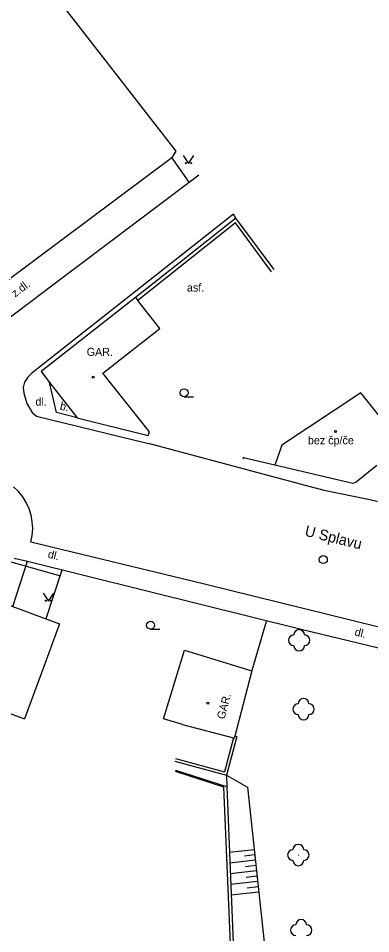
# Model space of a CAD drawing. Extents: x -584400 to -581602, y -1210894 to -1208793.
# Drawn here: x -583130.4 to -583097.4, y -1210317.6 to -1210231.8 of the extents above; entities that cross this region are included whole.
import ezdxf

# ---------------------------------------------------------------- set-up
doc = ezdxf.new("R2010")
doc.units = 0
for name, color, linetype in [('BUDOVY_MĚŘ', 7, 'Continuous'), ('MAP_ZN_BP', 7, 'Continuous'), ('NÁZVY_ULIC_TOK_SMĚR', 7, 'Continuous'), ('POMOC_POPIS', 7, 'Continuous'), ('ROZHRANÍ_PLOCH', 7, 'Continuous'), ('VÝŠKOPIS', 7, 'Continuous'), ('ZELEŇ', 7, 'Continuous'), ('ZN_BUDOV', 7, 'Continuous'), ('ZN_DOPLŇKOVÉ', 7, 'Continuous'), ('ZN_KULTUR', 7, 'Continuous'), ('Č_POPIS_EVID', 7, 'Continuous')]:
    doc.layers.add(name, color=color, linetype=linetype)

msp = doc.modelspace()

# ---------------------------------------------------------------- linework, layer by layer
at = {"layer": 'BUDOVY_MĚŘ'}
for points in [[(-583162.87, -1210232.07), (-583139.31, -1210213.9), (-583115.68, -1210244.28), (-583116.04, -1210244.89)], [(-583139.51, -1210262.39), (-583116.04, -1210244.89)], [(-583119.47, -1210258), (-583128.3, -1210264.92), (-583127.5, -1210265.94), (-583124.91, -1210269.25), (-583118.26, -1210270.92)], [(-583118.26, -1210270.92), (-583118.16, -1210270.56), (-583122.53, -1210265.07), (-583117.17, -1210260.91), (-583119.25, -1210258.28)], [(-583119.47, -1210258), (-583119.25, -1210258.28)], [(-583094.38, -1210271.88), (-583098.35, -1210266.91), (-583105.74, -1210271.83), (-583106.42, -1210273.7)], [(-583098.79, -1210275.29), (-583099.12, -1210275.42), (-583106.42, -1210273.7)], [(-583136.27, -1210295.1), (-583140.96, -1210293.37), (-583138.84, -1210287.62), (-583139.67, -1210287.33), (-583138.55, -1210284.14), (-583126.57, -1210288.56), (-583128.3, -1210293.25), (-583129.86, -1210297.47)], [(-583116.33, -1210295.82), (-583114.88, -1210291.03), (-583108.55, -1210292.95), (-583110.16, -1210299.07), (-583110.21, -1210299.27)], [(-583136.27, -1210295.1), (-583129.86, -1210297.47)], [(-583115.05, -1210298), (-583116.83, -1210297.46), (-583116.33, -1210295.82)], [(-583115.05, -1210298), (-583110.27, -1210299.25), (-583110.21, -1210299.27)]]:
    msp.add_lwpolyline(points, dxfattribs=at)
at = {"layer": 'MAP_ZN_BP'}
for radius in [0.375, 0.0005]:
    msp.add_circle((-583101.87, -1210282.541), radius, dxfattribs=at)
at = {"layer": 'ROZHRANÍ_PLOCH'}
for points in [[(-583114.44, -1210247.2), (-583116.04, -1210244.89)], [(-583137.61, -1210264.68), (-583127.2, -1210256.8), (-583114.44, -1210247.2)], [(-583114.44, -1210247.2), (-583113.54, -1210246.5)], [(-583110.28, -1210250.2), (-583129.16, -1210265.08), (-583129.55, -1210265.44), (-583129.85, -1210265.91), (-583129.98, -1210266.43), (-583129.92, -1210266.96), (-583129.62, -1210267.91), (-583129.13, -1210268.77), (-583128.73, -1210269.1), (-583118.24, -1210271.66)], [(-583124.91, -1210269.25), (-583126.85, -1210268.76), (-583127.5, -1210265.94)], [(-583049.02, -1210292.33), (-583053.31, -1210290.55), (-583057.63, -1210288.85), (-583061.98, -1210287.22), (-583066.36, -1210285.66), (-583070.76, -1210284.18), (-583075.19, -1210282.78), (-583079.64, -1210281.45), (-583084.12, -1210280.2), (-583088.61, -1210279.03), (-583093.12, -1210277.94), (-583097.66, -1210276.92), (-583101.78, -1210276.07), (-583118.24, -1210271.66)], [(-583113, -1210284.85), (-583129.26, -1210280.9), (-583129.13, -1210280.28), (-583129.08, -1210279.64), (-583129.12, -1210279.01), (-583129.23, -1210278.38), (-583129.42, -1210277.78), (-583129.69, -1210277.2), (-583130.02, -1210276.66), (-583130.42, -1210276.17), (-583130.88, -1210275.73)], [(-583130.95, -1210286.94), (-583129.58, -1210282.69)], [(-583129.58, -1210282.69), (-583113.11, -1210286.79)], [(-583091.99, -1210290.04), (-583113, -1210284.85)], [(-583113.11, -1210286.79), (-583103.94, -1210289.06), (-583090.63, -1210292.27), (-583089.64, -1210289.7), (-583089.32, -1210289.3), (-583088.94, -1210288.96), (-583088.52, -1210288.68), (-583088.06, -1210288.47), (-583087.57, -1210288.33), (-583087.06, -1210288.28), (-583086.55, -1210288.3), (-583086.03, -1210288.41), (-583086.02, -1210288.41), (-583082.57, -1210289.29), (-583079.13, -1210290.25), (-583075.72, -1210291.29), (-583072.33, -1210292.4), (-583068.97, -1210293.59), (-583065.63, -1210294.86), (-583061.68, -1210296.47), (-583061.24, -1210296.73), (-583060.85, -1210297.06), (-583060.44, -1210297.53)], [(-583110.94, -1210302.72), (-583110.92, -1210303.83)]]:
    msp.add_lwpolyline(points, dxfattribs=at)
at = {"layer": 'VÝŠKOPIS'}
for points in [[(-583110.94, -1210302.72), (-583108.98, -1210303.86), (-583107.42, -1210318.37), (-583105.94, -1210328.51), (-583104.66, -1210350.81), (-583104.81, -1210358.28)], [(-583110.67, -1210309.94), (-583108.35, -1210309.69)], [(-583110.63, -1210310.94), (-583108.25, -1210310.68)], [(-583109.24, -1210310.28), (-583108.3, -1210310.18)], [(-583109.16, -1210311.28), (-583108.19, -1210311.18)], [(-583110.59, -1210311.94), (-583108.14, -1210311.68)], [(-583109.08, -1210312.28), (-583108.09, -1210312.17)], [(-583110.55, -1210312.94), (-583108.03, -1210312.67)], [(-583109, -1210313.28), (-583107.98, -1210313.17)], [(-583110.5, -1210313.94), (-583107.93, -1210313.66)]]:
    msp.add_lwpolyline(points, dxfattribs=at)
at = {"layer": 'ZELEŇ'}
for centre in [(-583104.13, -1210290.1), (-583103.72, -1210296.55), (-583104.21, -1210310.22), (-583103.94, -1210317.25)]:
    msp.add_circle(centre, 0.0005, dxfattribs=at)
for centre, start, end in [((-583104.13, -1210289.6), 0, 179.99999), ((-583104.63, -1210290.1), 89.99999, 269.99999), ((-583103.63, -1210290.1), 270, 89.99999), ((-583104.13, -1210290.6), 179.99999, 359.99999), ((-583104.22, -1210296.55), 89.99999, 269.99999), ((-583103.72, -1210296.05), 0, 179.99999), ((-583103.22, -1210296.55), 270, 89.99999), ((-583103.72, -1210297.05), 179.99999, 359.99999), ((-583104.71, -1210310.22), 89.99999, 269.99999), ((-583104.21, -1210309.72), 0, 179.99999), ((-583103.71, -1210310.22), 270, 89.99999), ((-583104.21, -1210310.72), 179.99999, 359.99999), ((-583104.44, -1210317.25), 89.99999, 269.99999), ((-583103.94, -1210316.75), 0, 179.99999), ((-583103.44, -1210317.25), 270, 89.99999)]:
    msp.add_arc(centre, 0.5, start, end, dxfattribs=at)
at = {"layer": 'ZN_BUDOV'}
for centre in [(-583123.42, -1210265.45), (-583100.72, -1210270.54), (-583112.68, -1210296)]:
    msp.add_circle(centre, 0.0875, dxfattribs=at)
at = {"layer": 'ZN_DOPLŇKOVÉ'}
for points in [[(-583110.05, -1210250.55), (-583114.73, -1210254.28), (-583119.47, -1210258)], [(-583110.05, -1210250.55), (-583110.28, -1210250.2)], [(-583106.48, -1210255.38), (-583110.05, -1210250.55)], [(-583106.71, -1210255.59), (-583110.1, -1210251), (-583119.25, -1210258.28)], [(-583109.36, -1210273.11), (-583109.31, -1210272.93)], [(-583106.42, -1210273.7), (-583109.33, -1210273)], [(-583096.85, -1210273.74), (-583098.79, -1210275.29)], [(-583143.1, -1210282.47), (-583142.58, -1210281.31), (-583141.76, -1210279.78), (-583140.9, -1210278.68), (-583139.18, -1210277.51), (-583137.28, -1210276.83), (-583135.19, -1210276.66), (-583133.32, -1210277.11), (-583132.2, -1210277.99), (-583131.77, -1210279.02), (-583131.67, -1210280.66), (-583131.79, -1210282.55), (-583126.48, -1210284.06)], [(-583130.83, -1210282.4), (-583129.58, -1210282.69)], [(-583127.81, -1210288.07), (-583126.31, -1210283.5)], [(-583107.18, -1210288.26), (-583108.56, -1210292.94)], [(-583110.27, -1210299.25), (-583111.12, -1210302.41)], [(-583110.16, -1210299.07), (-583109.97, -1210299.12), (-583110.94, -1210302.72)], [(-583115.71, -1210301.18), (-583111.12, -1210302.41)], [(-583115.77, -1210301.42), (-583110.94, -1210302.72)], [(-583111.17, -1210303.86), (-583115.7, -1210302.39)], [(-583110.92, -1210303.83), (-583115.67, -1210302.29)], [(-583107.74, -1210358.36), (-583108.14, -1210350.56), (-583108.66, -1210339.35), (-583109.57, -1210329.78), (-583110.51, -1210319.98), (-583111.17, -1210303.86)], [(-583110.92, -1210303.83), (-583110.26, -1210319.96), (-583109.32, -1210329.75), (-583108.41, -1210339.33), (-583107.89, -1210350.55), (-583107.49, -1210358.36)]]:
    msp.add_lwpolyline(points, dxfattribs=at)
at = {"layer": 'ZN_KULTUR'}
for p, q in [((-583114.91, -1210267.295), (-583114.035, -1210267.295)), ((-583118.04, -1210289.065), (-583117.165, -1210289.065))]:
    msp.add_line(p, q, dxfattribs=at)
for points in [[(-583115, -1210244.7), (-583114.5, -1210245.45), (-583114, -1210244.7)], [(-583128.11, -1210285.69), (-583127.61, -1210286.44), (-583127.11, -1210285.69)]]:
    msp.add_lwpolyline(points, dxfattribs=at)
for centre, radius in [((-583114.75, -1210245.4), 0.05), ((-583114.25, -1210245.4), 0.05), ((-583114.91, -1210266.92), 0.375), ((-583127.86, -1210286.39), 0.05), ((-583127.36, -1210286.39), 0.05), ((-583118.04, -1210288.69), 0.375)]:
    msp.add_circle(centre, radius, dxfattribs=at)

# ---------------------------------------------------------------- texts
at = {"layer": 'NÁZVY_ULIC_TOK_SMĚR'}
msp.add_text('U Splavu', height=1, rotation=346.22161, dxfattribs=at).set_placement((-583103.67, -1210280.3))
at = {"layer": 'POMOC_POPIS'}
for s, rotation, p in [('z.dl.', 36.95601, (-583130.73, -1210258)), ('b.', 345.82483, (-583126.59, -1210268.47)), ('dl.', 346.02107, (-583127.72, -1210282.36)), ('dl.', 346.44076, (-583098.99, -1210289.64)), ('GAR.', 75.23904, (-583111.13, -1210297.55))]:
    msp.add_text(s, height=0.75, rotation=rotation, dxfattribs=at).set_placement(p)
for s, p in [('asf.', (-583114.64, -1210257.43)), ('GAR.', (-583124.02, -1210263.46)), ('dl.', (-583128.82, -1210268.12))]:
    msp.add_text(s, height=0.75, dxfattribs=at).set_placement(p)
at = {"layer": 'Č_POPIS_EVID'}
msp.add_text('bez čp/če', height=0.75, dxfattribs=at).set_placement((-583103.31, -1210271.74))

doc.saveas('drawing.dxf')
